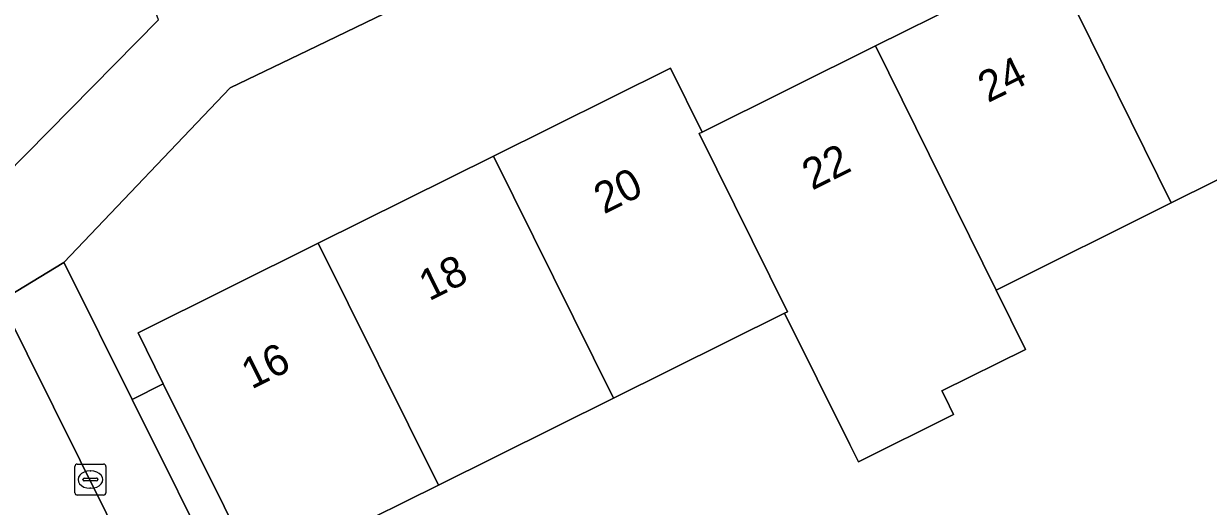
# Model space of a CAD drawing. Extents: x 157793 to 159380, y 380877 to 382313.
# Drawn here: x 158831.61 to 158869.93, y 381807.92 to 381823.53 of the extents above; entities that cross this region are included whole.
import ezdxf

# ---------------------------------------------------------------- set-up
doc = ezdxf.new("R2010")
doc.units = 0
for name, color, linetype in [('IMGEO_Erf', 7, 'Continuous'), ('IMGEO_Groenvoorziening', 7, 'Continuous'), ('IMGEO_Kolk', 7, 'Continuous'), ('IMGEO_Pand', 7, 'Continuous'), ('IMGEO_Pand_nummerreeks', 7, 'Continuous'), ('IMGEO_Voetpad_open', 7, 'Continuous')]:
    doc.layers.add(name, color=color, linetype=linetype)

msp = doc.modelspace()

# ---------------------------------------------------------------- linework, layer by layer
at = {"layer": 'IMGEO_Erf'}
for points in [[(158881.71, 381839.628), (158851.42, 381824.581), (158847.614, 381825.961), (158840.803, 381822.66), (158838.291, 381821.449), (158832.909, 381815.808), (158832.992, 381815.641), (158835.12, 381811.377), (158836.124, 381811.878), (158835.305, 381813.528), (158841.137, 381816.425), (158846.806, 381819.241), (158852.53, 381822.084), (158853.555, 381820.021), (158859.169, 381822.81), (158864.839, 381825.626), (158870.507, 381828.442)], [(158874.402, 381820.544), (158868.734, 381817.728), (158863.064, 381814.912), (158864.017, 381812.992), (158861.315, 381811.65), (158861.417, 381811.445), (158861.693, 381810.889), (158858.611, 381809.358), (158858.335, 381809.914), (158857.28, 381812.039), (158856.224, 381814.166), (158850.692, 381811.418), (158845.022, 381808.602), (158841.805, 381807.004)]]:
    msp.add_lwpolyline(points, dxfattribs=at)
at = {"layer": 'IMGEO_Groenvoorziening'}
msp.add_lwpolyline([(158821.574, 381838.011), (158823.127, 381834.306), (158830.986, 381818.598), (158835.964, 381823.655), (158834.842, 381826.667), (158832.39, 381827.391), (158830.864, 381830.463), (158832.114, 381834.373), (158823.232, 381837.516), (158823.196, 381837.425)], close=True, dxfattribs=at)
msp.add_lwpolyline([(158831.313, 381804.098), (158835.14, 381805.973), (158830.865, 381814.563)], dxfattribs=at)
at = {"layer": 'IMGEO_Kolk'}
for p, q in [((158833.34, 381809.285), (158834.192, 381809.285)), ((158833.265, 381808.359), (158833.265, 381809.211)), ((158833.753, 381809.065), (158833.778, 381809.065)), ((158834.266, 381809.211), (158834.266, 381808.359)), ((158833.524, 381808.779), (158833.524, 381808.791)), ((158833.962, 381808.742), (158833.564, 381808.742)), ((158833.567, 381808.828), (158833.965, 381808.828)), ((158833.776, 381808.505), (158833.751, 381808.505)), ((158834.008, 381808.791), (158834.008, 381808.779)), ((158834.192, 381808.285), (158833.34, 381808.285))]:
    msp.add_line(p, q, dxfattribs=at)
for points in [[(158833.34, 381809.285), (158834.192, 381809.285)], [(158833.265, 381808.359), (158833.265, 381809.211)], [(158834.266, 381809.211), (158834.266, 381808.359)], [(158834.192, 381808.285), (158833.34, 381808.285)]]:
    msp.add_lwpolyline(points, dxfattribs=at)
for centre, radius, start, end in [((158833.342, 381809.209), 0.0765, 91.552, 178.448), ((158833.342, 381809.209), 0.0765, 91.552, 178.448), ((158834.19, 381809.209), 0.0765, 1.552, 88.448), ((158834.19, 381809.209), 0.0765, 1.552, 88.448), ((158833.564, 381808.788), 0.0403, 85.8775, 175.7526), ((158833.561, 381808.778), 0.0366, 178.938, 274.7102), ((158833.965, 381808.785), 0.043, 264.8664, 352.4533), ((158833.969, 381808.79), 0.0386, 1.7309, 96.639), ((158833.342, 381808.361), 0.0765, 181.552, 268.448), ((158833.342, 381808.361), 0.0765, 181.552, 268.448), ((158834.19, 381808.361), 0.0765, 271.552, 358.448), ((158834.19, 381808.361), 0.0765, 271.552, 358.448)]:
    msp.add_arc(centre, radius, start, end, dxfattribs=at)
for centre, major_axis, ratio, start_param, end_param in [((158833.752, 381808.785), (-0.387, 0.002), 0.722429, 4.712389, 7.853982), ((158833.777, 381808.785), (-0.39, 0.002), 0.717154, 1.570796, 4.712389)]:
    msp.add_ellipse(centre, major_axis=major_axis, ratio=ratio, start_param=start_param, end_param=end_param, dxfattribs=at)
at = {"layer": 'IMGEO_Pand'}
for points in [[(158864.839, 381825.626), (158868.734, 381817.728), (158874.402, 381820.544), (158870.507, 381828.442)], [(158864.839, 381825.626), (158859.169, 381822.81), (158863.064, 381814.912), (158868.734, 381817.728)], [(158859.169, 381822.81), (158853.555, 381820.021), (158853.46, 381819.974), (158856.319, 381814.213), (158856.224, 381814.166), (158857.28, 381812.039), (158858.335, 381809.914), (158858.611, 381809.358), (158861.693, 381810.889), (158861.417, 381811.445), (158861.315, 381811.65), (158864.017, 381812.992), (158863.064, 381814.912)], [(158846.806, 381819.241), (158850.692, 381811.418), (158856.224, 381814.166), (158856.319, 381814.213), (158853.46, 381819.974), (158853.555, 381820.021), (158852.53, 381822.084)], [(158846.806, 381819.241), (158841.137, 381816.425), (158845.022, 381808.602), (158850.692, 381811.418)], [(158841.137, 381816.425), (158835.305, 381813.528), (158836.124, 381811.878), (158839.081, 381805.924), (158838.078, 381805.426), (158839.786, 381801.987), (158843.404, 381803.784), (158841.805, 381807.004), (158845.022, 381808.602)]]:
    msp.add_lwpolyline(points, close=True, dxfattribs=at)
at = {"layer": 'IMGEO_Voetpad_open'}
msp.add_lwpolyline([(158835.964, 381823.655), (158830.986, 381818.598), (158829.221, 381816.805), (158828.805, 381816.382), (158825, 381814.483), (158826.137, 381812.243), (158830.865, 381814.563), (158832.909, 381815.808), (158838.291, 381821.449), (158840.803, 381822.66), (158847.614, 381825.961)], dxfattribs=at)
for points in [[(158835.12, 381811.377), (158832.992, 381815.641), (158832.909, 381815.808), (158830.865, 381814.563), (158835.14, 381805.973), (158838.645, 381798.948), (158838.668, 381798.9), (158839.161, 381797.887), (158842.202, 381791.668), (158844.308, 381792.76), (158839.734, 381801.961), (158839.786, 381801.987), (158838.078, 381805.426)], [(158836.124, 381811.878), (158835.12, 381811.377), (158838.078, 381805.426), (158839.081, 381805.924)]]:
    msp.add_lwpolyline(points, close=True, dxfattribs=at)

# ---------------------------------------------------------------- texts
at = {"layer": 'IMGEO_Pand_nummerreeks'}
for s, rotation, p in [('24', 26.4158, (158862.805, 381820.955)), ('22', 26.4134, (158857.115, 381818.126)), ('20', 26.4145, (158850.38, 381817.355)), ('18', 26.4145, (158844.721, 381814.543)), ('16', 26.4145, (158838.976, 381811.69))]:
    msp.add_text(s, height=1, rotation=rotation, dxfattribs=at).set_placement(p)

doc.saveas('drawing.dxf')
